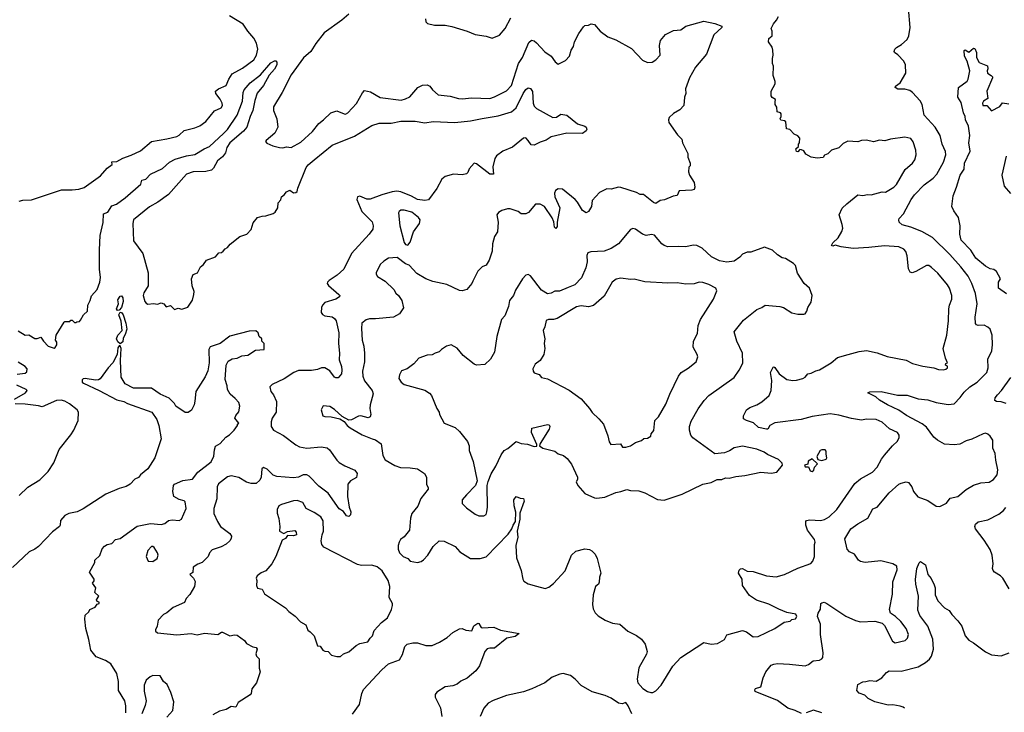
# Model space of a CAD drawing. Extents: x 1678431 to 1860718, y 384618 to 522882.
# Tile 345 of 473: x 1788279 to 1796461, y 387549 to 393309. Entities that reach past the tile are written whole.
import ezdxf

# ---------------------------------------------------------------- set-up
doc = ezdxf.new("R2010")
doc.units = 0

msp = doc.modelspace()

# ---------------------------------------------------------------- linework, layer by layer
at = {"layer": '0CON10XD'}
for points in [[(1794775, 387540), (1794723.9, 387563.9), (1794662.3, 387582.3), (1794575.9, 387645.9), (1794391.2, 387721.2), (1794388, 387735), (1794392.9, 387747.1), (1794438.3, 387761.7), (1794456, 387835), (1794478.8, 387885), (1794525, 387940), (1794545, 387950), (1794575, 387954.3), (1794675, 387948.9), (1794805.5, 387934.5), (1794835, 387947.5), (1794873.8, 387976.2), (1794926.1, 387983.9), (1794946.1, 387993.9), (1794952.9, 388005), (1794956.9, 388045), (1794933.4, 388195), (1794932.4, 388282.4), (1794910, 388345), (1794915, 388372.5), (1794934.1, 388405.9), (1794936.7, 388453.3), (1794945, 388460), (1794965, 388463.8), (1794985, 388453.8), (1795145, 388348.8), (1795225, 388311.2), (1795265, 388301.2), (1795385, 388306.2), (1795445, 388291.2), (1795465, 388270), (1795531.1, 388141.1), (1795555, 388127.1), (1795636.2, 388145), (1795655.7, 388165), (1795665.6, 388195), (1795645.6, 388245), (1795602.5, 388305), (1795556.2, 388345), (1795514.4, 388374.4), (1795508, 388405), (1795532.3, 388532.3), (1795534.4, 388634.4), (1795570.5, 388735), (1795567.1, 388765), (1795535, 388783.3), (1795435, 388809.3), (1795305, 388794.7), (1795265, 388802.9), (1795248.9, 388815), (1795215, 388862.9), (1795175.8, 388885), (1795154.4, 388905), (1795137, 388993), (1795185.8, 389075), (1795243.4, 389116.6), (1795326.5, 389163.5), (1795369.3, 389240.7), (1795405, 389255.7), (1795505, 389373.5), (1795584.3, 389445), (1795605, 389455.6), (1795645, 389467.1), (1795665, 389460.8), (1795692, 389425), (1795706, 389385), (1795741.2, 389341.2), (1795825, 389309.4), (1795895, 389264.3), (1795925, 389260), (1795981.7, 389288.3), (1796011.3, 389328.7), (1796075, 389344.3), (1796145, 389400.8), (1796205, 389438), (1796265, 389457.1), (1796335, 389462.5), (1796372, 389485), (1796401.5, 389525), (1796406.5, 389565), (1796389.4, 389645), (1796385, 389702.5), (1796367.1, 389745), (1796365, 389812.5), (1796344, 389845), (1796325, 389862), (1796305, 389869.4), (1796284.5, 389865.5), (1796190.7, 389819.3), (1796145, 389805.6), (1796090.3, 389779.7), (1796045, 389773.1), (1795965, 389778.6), (1795905, 389812.9), (1795876.4, 389836.4), (1795815, 389919.2), (1795778.8, 389948.8), (1795647, 390017), (1795585, 390062.5), (1795490.8, 390105), (1795424, 390145), (1795392.7, 390172.7), (1795326.7, 390205), (1795344.5, 390215.5), (1795436.6, 390216.6), (1795573.9, 390186.1), (1795654.4, 390185.6), (1795745, 390155.6), (1795825, 390147.5), (1795895, 390124.5), (1795995, 390107.8), (1796045, 390115.8), (1796093.9, 390166.1), (1796127.8, 390212.2), (1796175.4, 390254.6), (1796235.7, 390295), (1796314.7, 390375.3), (1796327.5, 390415), (1796323.1, 390485), (1796356.5, 390555), (1796363.5, 390605), (1796359.5, 390685), (1796342.5, 390735), (1796325, 390752.5), (1796295, 390767.5), (1796245, 390766), (1796231.2, 390771.2), (1796222.7, 390782.7), (1796220, 390835), (1796236.4, 390945), (1796220.8, 391030.8), (1796192.5, 391115), (1796159.5, 391175), (1796099.5, 391255), (1796007.6, 391357.6), (1795865, 391496.7), (1795775, 391547.1), (1795685, 391582.5), (1795612.2, 391602.2), (1795588, 391625), (1795583.8, 391645), (1795588, 391655), (1795624.4, 391695), (1795688.1, 391815), (1795715, 391852.5), (1795794.2, 391935), (1795868.6, 391991.4), (1795899.4, 392025), (1795956.5, 392125), (1795975.6, 392185), (1795972.9, 392212.9), (1795945.6, 392275), (1795929.4, 392345), (1795886.2, 392416.2), (1795795.7, 392515), (1795777.5, 392605), (1795760.8, 392635), (1795698.1, 392705), (1795675, 392721.1), (1795635, 392731.8), (1795575, 392732.5), (1795554.2, 392745), (1795556.2, 392755), (1795595.5, 392784.5), (1795643.1, 392865), (1795639.1, 392935), (1795625, 392964.2), (1795577.6, 393017.6), (1795548, 393035), (1795545.8, 393045), (1795552, 393065), (1795565, 393078.8), (1795608, 393102), (1795652.9, 393145), (1795667.5, 393175), (1795677.7, 393245), (1795665.4, 393405.4)], [(1788275, 391801.2), (1788305, 391808.8), (1788377.9, 391812.1), (1788625, 391894.2), (1788715.8, 391894.2), (1788769.2, 391900.8), (1788815, 391914.2), (1788950.7, 392009.3), (1789005, 392073.8), (1789047.5, 392105), (1789045, 392125.8), (1789085, 392130.8), (1789135, 392157.5), (1789205, 392182.9), (1789282.7, 392217.3), (1789375, 392296.7), (1789503, 392317), (1789585, 392338.9), (1789605, 392347.5), (1789645, 392386.9), (1789735, 392409.5), (1789775, 392427.1), (1789825, 392463.6), (1789898.5, 392551.5), (1789951.9, 392575), (1789963.5, 392595), (1789962.5, 392615), (1789945, 392649.2), (1789910, 392695), (1789905.8, 392715), (1789932, 392735), (1789995, 392761.9), (1790017.3, 392815), (1790045, 392857.8), (1790129.4, 392905), (1790225.5, 392975), (1790247.2, 393012.8), (1790258.7, 393065), (1790246.9, 393115), (1790225.2, 393155.2), (1790174.4, 393214.4), (1790135, 393273.1), (1790021.1, 393341.1)], [(1791015, 393356), (1790955, 393305.6)], [(1791650, 393315), (1791655, 393290), (1791668.3, 393278.3), (1791725, 393263.3), (1791813.9, 393263.9), (1791871.2, 393251.2), (1791997.5, 393215), (1792065, 393186), (1792155, 393171.2), (1792205, 393156), (1792265, 393180), (1792314, 393235), (1792361.1, 393325)], [(1795542.5, 391917.5), (1795565, 391939.2), (1795637.7, 392062.3), (1795698.1, 392115), (1795718.9, 392145), (1795727.9, 392185), (1795724.6, 392224.6), (1795705, 392293.8), (1795685, 392320.8), (1795635, 392331.9), (1795514.1, 392315.9), (1795467.7, 392302.3), (1795425, 392306.2), (1795375, 392294), (1795315, 392306.2), (1795275, 392303.8), (1795245, 392294), (1795161.7, 392298.3), (1795121.7, 392278.3), (1795087, 392243), (1795025, 392223.3), (1794995, 392193.3), (1794967, 392183), (1794955, 392162.5), (1794905, 392156.7), (1794855, 392166.7), (1794811.7, 392191.7), (1794795, 392217.5), (1794775, 392227.5), (1794761.7, 392228.3), (1794745, 392210), (1794733, 392213), (1794730, 392235), (1794750, 392255), (1794750, 392275), (1794760, 392285), (1794762.5, 392325), (1794745, 392342.5), (1794715, 392357.5), (1794680, 392395), (1794651.7, 392401.7), (1794645, 392460), (1794635, 392467.5), (1794603.3, 392473.3), (1794597.5, 392485), (1794607.5, 392505), (1794607.5, 392525), (1794600, 392535), (1794573.9, 392543.9), (1794571.7, 392581.7), (1794557.5, 392605), (1794557.5, 392625), (1794560, 392645), (1794530.7, 392660.7), (1794522.5, 392675), (1794523.3, 392715), (1794557.5, 392775), (1794556.7, 392795), (1794541.2, 392845), (1794543, 392923), (1794533.8, 392945), (1794533.8, 392985), (1794541.2, 393015), (1794538.8, 393055), (1794530.7, 393080.7), (1794502.9, 393125), (1794505, 393152.5), (1794532.5, 393175), (1794532.5, 393215), (1794523.8, 393235), (1794542.5, 393275), (1794567.5, 393305), (1794583.6, 393336.4)], [(1790955, 393305.6), (1790809.6, 393200.4), (1790739.9, 393110.1), (1790698.6, 393045), (1790638, 392992), (1790535, 392849.2), (1790459.5, 392705), (1790386.9, 392585), (1790387.1, 392555), (1790416.9, 392485), (1790423.8, 392415), (1790400, 392365), (1790327.5, 392305), (1790322.5, 392295), (1790331.7, 392281.7), (1790381.2, 392261.2), (1790437, 392247), (1790465, 392244.3), (1790495, 392250.6), (1790535, 392245.7), (1790615, 392291.4), (1790711.5, 392378.5), (1790764.6, 392445.4), (1790804, 392475), (1790865, 392535.6), (1790915, 392551.9), (1790975, 392525.7), (1790985.6, 392524.4), (1791005, 392534), (1791078, 392612), (1791127.9, 392702.1), (1791145, 392720), (1791195, 392708.6), (1791275, 392661.9), (1791449.1, 392640.9), (1791485, 392650), (1791521.3, 392668.7), (1791586.7, 392745), (1791625.8, 392764.2), (1791665, 392766), (1791685.9, 392755.9), (1791708.8, 392725), (1791756.7, 392685), (1791855, 392674.4), (1791925, 392653.1), (1791955, 392650), (1792035, 392658.5), (1792185, 392654.5), (1792225, 392666.9), (1792325, 392718.5), (1792365, 392763.1), (1792424.5, 392945), (1792456.2, 392995), (1792509.7, 393120.3), (1792531.2, 393138.8), (1792554.3, 393134.3), (1792575, 393118), (1792642.4, 393042.4), (1792695.8, 393005), (1792727.9, 392957.9), (1792755, 392938.8), (1792815, 392970), (1792847.8, 393005), (1792862, 393055), (1792880, 393085), (1792889.2, 393125), (1792925.6, 393194.4), (1792965, 393250), (1792975, 393260), (1793005, 393263.3), (1793026.7, 393273.3), (1793055, 393270), (1793102.6, 393212.6), (1793167.6, 393167.6), (1793232.4, 393142.4), (1793361.7, 393068.3), (1793455, 392973.8), (1793495, 392954.2), (1793534.1, 392955.9), (1793565, 392974), (1793600, 393015), (1793596.7, 393095), (1793603.8, 393135), (1793645, 393186.2), (1793711.7, 393218.3), (1793774.4, 393225.6), (1793815, 393255.8), (1793965, 393297.7), (1794055, 393278.5), (1794113.3, 393255), (1794112.5, 393245), (1794046.4, 393183.6), (1793985, 393022.5), (1793896.2, 392915), (1793844.2, 392825), (1793811.4, 392735), (1793815.8, 392695), (1793804.2, 392665), (1793798.8, 392595), (1793765, 392558.8), (1793712, 392528), (1793676.7, 392495), (1793670, 392475), (1793673.3, 392455), (1793745, 392352.5), (1793782.5, 392315), (1793787.5, 392285), (1793832.5, 392195), (1793832.5, 392165), (1793850, 392115), (1793850, 392095), (1793838.3, 392081.7), (1793837.5, 392045), (1793843.8, 392015), (1793882.5, 391955), (1793890, 391915), (1793883, 391897), (1793865, 391890), (1793760, 391885), (1793742.5, 391847.5), (1793709.5, 391840.5), (1793638.3, 391811.7), (1793600, 391805), (1793565, 391781.2), (1793545, 391788), (1793463.3, 391855), (1793435, 391855.8), (1793405, 391872.9), (1793275, 391912.5), (1793255, 391915.8), (1793195, 391900.8), (1793157.3, 391902.7), (1793097.6, 391872.4), (1793036, 391805), (1793030, 391755), (1793005, 391713.8), (1792985, 391702.5), (1792955, 391722.5), (1792915, 391791.2), (1792894.3, 391815), (1792789.1, 391899.1), (1792755, 391902), (1792732.7, 391887.3), (1792724.1, 391865.9), (1792727.3, 391837.3), (1792766.2, 391745), (1792745.7, 391625), (1792745, 391590), (1792735, 391573.8), (1792723.1, 391585), (1792716.8, 391626.8), (1792702.5, 391662.5), (1792638.9, 391755), (1792605, 391775.5), (1792565.6, 391774.4), (1792506.2, 391705), (1792485, 391694.3), (1792445, 391694.2), (1792422.5, 391715), (1792353.9, 391736.1), (1792333.9, 391736.1), (1792285, 391721.2), (1792257.5, 391705), (1792243.3, 391685), (1792256.2, 391625), (1792250, 391545), (1792224, 391505), (1792209.2, 391445), (1792205.6, 391384.4), (1792179.7, 391310.3), (1792155, 391268.8), (1792123.3, 391255), (1792085, 391217.5), (1792043.8, 391135), (1792035.8, 391114.2), (1791995.8, 391064.2), (1791955, 391053.8), (1791935, 391056), (1791827.2, 391107.2), (1791712, 391132), (1791653.8, 391155), (1791579.7, 391199.7), (1791515, 391266.7), (1791485, 391280), (1791415, 391331.2), (1791345, 391326.9), (1791305, 391300.8), (1791275, 391272), (1791241.4, 391205), (1791241.7, 391191.7), (1791253.2, 391173.2), (1791315, 391133.8), (1791386.7, 391065), (1791403.3, 391035), (1791425.8, 391015.8), (1791453.3, 390975), (1791467.3, 390912.7), (1791435, 390863.3), (1791385, 390835.7), (1791235, 390820), (1791185, 390820.6), (1791157.6, 390812.4), (1791122.5, 390785), (1791118.3, 390741.7), (1791123.5, 390645), (1791138.2, 390595), (1791144.4, 390535), (1791145.4, 390464.6), (1791128.1, 390385), (1791130.5, 390345), (1791145, 390306), (1791208.6, 390225), (1791217.6, 390197.6), (1791192.7, 390105), (1791189.5, 390075), (1791195.6, 390024.4), (1791191.2, 390005), (1791175, 389998), (1791115, 390014.4), (1791095, 390013.1), (1791035, 389982), (1791015, 389978.8), (1790959.5, 390009.5), (1790895, 390068), (1790855, 390092), (1790801.2, 390098.8), (1790783.8, 390065), (1790797.5, 390015), (1790815, 390008), (1790867.7, 390007.7), (1790938.6, 389988.6), (1790976.4, 389966.4), (1791000, 389935), (1791025, 389914.2), (1791125, 389857.1), (1791207.7, 389822.3), (1791235, 389814.2), (1791282.3, 389782.3), (1791296.7, 389685), (1791315, 389650), (1791395, 389601.4), (1791444.4, 389584.4), (1791525, 389583.1), (1791585, 389572.9), (1791643.9, 389533.9), (1791660, 389505), (1791660, 389445), (1791673.8, 389415), (1791672, 389405), (1791613.6, 389326.4), (1791586.6, 389263.4), (1791538.3, 389201.7), (1791526.4, 389163.6), (1791518, 389065), (1791475, 389008.8), (1791444.3, 388985.7), (1791431.2, 388965), (1791423.3, 388935), (1791423.8, 388905), (1791435.9, 388875.9), (1791465.9, 388845.9), (1791505, 388828.8), (1791525, 388806.7), (1791585, 388795.8), (1791615, 388802.5), (1791635, 388816), (1791671.4, 388855), (1791715, 388928), (1791765, 388973.8), (1791805, 388972), (1791897, 388927), (1791936.7, 388885), (1792025, 388829.2), (1792105, 388827.5), (1792155, 388842), (1792338.3, 389031.7), (1792370, 389075), (1792380, 389105), (1792400, 389135), (1792403.1, 389213.1), (1792387.5, 389265), (1792383.9, 389316.1), (1792405, 389342.5), (1792438.8, 389328.8), (1792465, 389326.2), (1792470.8, 389305), (1792436, 389205), (1792435.4, 389154.6), (1792413.1, 389055), (1792418.6, 389005), (1792401.4, 388935), (1792407.5, 388835), (1792447.3, 388727.3), (1792461.2, 388655), (1792469.5, 388639.5), (1792505, 388616.2), (1792575, 388597.5), (1792645, 388580), (1792675, 388590), (1792715, 388620.8), (1792812.5, 388725), (1792864, 388855), (1792901.7, 388888.3), (1792975, 388908), (1793014.1, 388904.1), (1793032.7, 388892.7), (1793060, 388865), (1793077.7, 388827.7), (1793108.8, 388705), (1793096.2, 388673.8), (1793095, 388630), (1793087.5, 388615), (1793063.3, 388595), (1793043.8, 388525), (1793038.8, 388445), (1793045, 388410), (1793060, 388375), (1793085, 388350), (1793145, 388316.2), (1793205, 388291.2), (1793265, 388283.3), (1793332.5, 388225), (1793405, 388186.7), (1793445, 388157.5), (1793476.4, 388116.4), (1793492.5, 388055), (1793486.7, 388033.3), (1793425, 387920), (1793410, 387825), (1793416.7, 387795), (1793458.3, 387748.3), (1793495, 387723.3), (1793525, 387713.3), (1793540, 387715), (1793565, 387727.5), (1793610, 387775), (1793705.9, 387934.1), (1793774.1, 388005.9), (1793965, 388130), (1794026.3, 388116.3), (1794078.3, 388121.7), (1794136.2, 388155), (1794155.8, 388194.2), (1794285, 388230.6), (1794319.7, 388219.7), (1794375, 388178), (1794415, 388180.8), (1794554.2, 388245.8), (1794632.3, 388297.7), (1794681.7, 388308.3), (1794695, 388320), (1794725, 388327.5), (1794737, 388347), (1794730, 388365), (1794655, 388378.6), (1794588.2, 388408.2), (1794505, 388448.8), (1794402.6, 388482.6), (1794345, 388521.2), (1794285.7, 388605), (1794282.9, 388655), (1794253.3, 388705), (1794258.6, 388731.4), (1794268, 388742), (1794285, 388743.8), (1794325, 388723.3), (1794375, 388720), (1794485, 388683.5), (1794565, 388676.9), (1794635, 388693.9), (1794745, 388747.1), (1794852.1, 388787.9), (1794868.8, 388805), (1794882.5, 388845), (1794883.3, 388945), (1794890, 388965), (1794883.8, 388985), (1794826.7, 389065), (1794810.6, 389105), (1794813, 389137), (1794817, 389143), (1794845, 389149.2), (1794935, 389143.3), (1794966.9, 389153.1), (1795005, 389174.4), (1795070, 389235), (1795219.3, 389450.7), (1795265, 389490), (1795365, 389546.7), (1795405, 389586.7), (1795441.2, 389655), (1795465, 389686.7), (1795531.2, 389765), (1795573.3, 389805), (1795588, 389835), (1795588, 389855), (1795573.3, 389875), (1795507.6, 389907.6), (1795445, 389960.6), (1795395, 389983.1), (1795315, 389985.6), (1795275, 389979.4), (1795191.3, 389991.3), (1795085, 390021.1), (1795015, 390031.1), (1794865, 390007.9), (1794773.3, 389983.3), (1794553.2, 389956.8), (1794512.5, 389935), (1794496.7, 389905), (1794485, 389902.5), (1794418.3, 389918.3), (1794377, 389957), (1794320, 389975), (1794295, 389990), (1794293.3, 390015), (1794320, 390065), (1794346.7, 390085), (1794404.2, 390105.8), (1794445, 390131.2), (1794506.2, 390185), (1794523.8, 390225), (1794530.5, 390309.5), (1794517.5, 390375), (1794541.2, 390418.8), (1794545, 390423.3), (1794555, 390416.7), (1794591.2, 390365), (1794655, 390316.2), (1794705, 390307.5), (1794735, 390311.2), (1794786.7, 390325), (1794805, 390336.2), (1794827.5, 390365), (1794855, 390369.2), (1794895, 390389.2), (1794925, 390396), (1795021.2, 390455), (1795075, 390499.2), (1795164.5, 390525.5), (1795255, 390550), (1795315, 390557.1), (1795405, 390537.5), (1795487.3, 390507.3), (1795645, 390478), (1795698.8, 390448.8), (1795785, 390427.5), (1795875, 390414), (1795915, 390398.8), (1795953, 390397), (1795975, 390402.5), (1795990, 390415), (1795988.3, 390428.3), (1795972.5, 390435), (1795975, 390450), (1795990, 390455), (1795973.8, 390495), (1795954.3, 390575), (1795983.4, 390686.6), (1795997.9, 390805), (1795999.1, 390905), (1796004.6, 390935.4), (1796025.5, 390984.5), (1796025.6, 391015), (1796006.9, 391075), (1795988.6, 391105), (1795909.8, 391199.8), (1795855, 391247.5), (1795835, 391264), (1795815, 391265.8), (1795725, 391215.8), (1795695, 391203.8), (1795678.8, 391208.8), (1795665.8, 391235.8), (1795654.4, 391345), (1795641.7, 391381.7), (1795625, 391401.4), (1795585, 391420), (1795465, 391428.9), (1795336.6, 391413.4), (1795205, 391406.9), (1795105, 391419.4), (1795055, 391433.8), (1795035, 391426.7), (1795025, 391432.5), (1795035, 391452.5), (1795080.8, 391495), (1795112.1, 391547.9), (1795118.6, 391575), (1795114.3, 391605), (1795090, 391685), (1795115, 391742.5), (1795152.3, 391777.7), (1795245, 391851.2), (1795285, 391845.8), (1795325, 391854.2), (1795355, 391852.9), (1795445, 391878.6), (1795475, 391874.2), (1795542.5, 391917.5)], [(1796478.3, 391028.3), (1796413.3, 391075), (1796413.6, 391126.4), (1796430, 391155), (1796396.7, 391215), (1796375, 391231.2), (1796345, 391236.2), (1796305, 391258.6), (1796225, 391325.6), (1796182.3, 391392.3), (1796102.5, 391475), (1796090.6, 391525), (1796095.5, 391595), (1796081.4, 391665), (1796040.6, 391720.6), (1796026, 391755), (1796035.6, 391845), (1796064.4, 391915), (1796094.4, 392015), (1796127.1, 392065), (1796130, 392115), (1796176.5, 392215), (1796166.2, 392285), (1796175.4, 392345), (1796163.3, 392425), (1796137.5, 392475), (1796135.6, 392505), (1796122.2, 392535), (1796101.5, 392621.5), (1796073.9, 392666.1), (1796080, 392745), (1796151.7, 392798.3), (1796160.8, 392815), (1796173.3, 392883.3), (1796152.5, 392965), (1796130, 393005), (1796128.3, 393051.7), (1796135, 393057.5), (1796165, 393040), (1796205, 393073.3), (1796215, 393070), (1796229.2, 393035), (1796228.8, 392995), (1796252.2, 392952.2), (1796322.5, 392925), (1796325, 392900), (1796317.5, 392885), (1796322.5, 392865), (1796352.5, 392845), (1796362.5, 392835), (1796363.3, 392825), (1796316.2, 392715), (1796323.3, 392655), (1796289.5, 392630.5), (1796281.2, 392615), (1796282.5, 392595), (1796316.2, 392596.2), (1796355, 392552), (1796425, 392587.5), (1796445, 392617.5), (1796499.2, 392609.2)], [(1788265, 390720.8), (1788325, 390685.8), (1788355, 390687.5), (1788405, 390658.1), (1788425, 390657.1), (1788455, 390668), (1788476.1, 390636.1), (1788516.7, 390595), (1788565, 390576.7), (1788575, 390582.5), (1788586.2, 390605), (1788586.4, 390626.4), (1788577.5, 390645), (1788583.3, 390685), (1788647.5, 390795), (1788655, 390800), (1788695, 390800), (1788705, 390810), (1788715, 390810), (1788735, 390790), (1788745, 390790), (1788753, 390797), (1788775, 390800), (1788785, 390810), (1788810, 390855), (1788842.5, 390885), (1788846.2, 390935), (1788865.8, 390975), (1788876, 391014), (1788923.6, 391066.4), (1788945, 391127.5), (1788950, 391165), (1788942.5, 391235), (1788941.5, 391395), (1788948.8, 391515), (1788973.8, 391623.8), (1788974.4, 391695), (1789010.2, 391709.8), (1789045, 391761.8), (1789084.2, 391775.8), (1789155, 391826.4), (1789285, 391942.2), (1789295, 391975.7), (1789327.1, 391982.9), (1789365, 392024.4), (1789465, 392072.5), (1789525, 392123.8), (1789571.5, 392148.5), (1789665, 392177.9), (1789735, 392189.1), (1789810.8, 392235), (1789856.3, 392253.7), (1789972.5, 392362.5), (1790005.3, 392394.7), (1790085.7, 392514.3), (1790129.3, 392630.7), (1790136.4, 392705), (1790144.5, 392725), (1790193.3, 392785), (1790280.7, 392849.3), (1790365, 392950), (1790395, 392967.5), (1790407, 392967), (1790416.7, 392956.7), (1790415, 392932.5), (1790395, 392896.7), (1790351.8, 392848.2), (1790305, 392762.9), (1790253.3, 392696.7), (1790233, 392637), (1790216.6, 392553.4), (1790193.6, 392505), (1790165.4, 392415), (1790137.9, 392382.1), (1790025.7, 392284.3), (1790001.2, 392245), (1789987.9, 392202.1), (1789965, 392169.2), (1789923.5, 392135), (1789889.4, 392075), (1789871.9, 392058.1), (1789825, 392045.3), (1789720, 392045), (1789663.8, 392025), (1789515.7, 391854.3), (1789427.5, 391792.5), (1789356.4, 391753.6), (1789225.4, 391645), (1789218.2, 391615), (1789225, 391468.8), (1789302.5, 391365), (1789345.5, 391205), (1789345.8, 391095), (1789311.7, 391038.3), (1789304, 391015), (1789317.5, 390965), (1789330.7, 390950.7), (1789345, 390942.5), (1789391.2, 390948.8), (1789425, 390942.5), (1789455, 390953.3), (1789477.5, 390945), (1789495, 390922.5), (1789531.7, 390931.7), (1789565, 390900), (1789595, 390910), (1789625, 390901.2), (1789675, 390917.5), (1789715, 390977.5), (1789726.2, 391025), (1789728.3, 391048.3), (1789712.5, 391095), (1789707.5, 391155), (1789720.7, 391189.3), (1789756.4, 391203.6), (1789782.5, 391255), (1789807.7, 391272.3), (1789831.9, 391308.1), (1789905, 391337.5), (1789935, 391370), (1789955, 391373.3), (1789970, 391385), (1789985.9, 391404.1), (1790006.7, 391415), (1790027.3, 391442.7), (1790107.5, 391505), (1790166.7, 391525), (1790203.3, 391565), (1790219.3, 391620.7), (1790255, 391663.3), (1790293.9, 391676.1), (1790325, 391676.7), (1790385, 391696.7), (1790401.7, 391708.3), (1790423.3, 391745), (1790427.5, 391785), (1790447.7, 391812.3), (1790453.3, 391835), (1790477.7, 391852.3), (1790495, 391877.5), (1790525, 391890), (1790555, 391868.8), (1790575, 391870.8), (1790585, 391880), (1790591.1, 391908.9), (1790660.9, 392079.1), (1790677.3, 392102.7), (1790725.7, 392145), (1790875, 392265.6), (1791060.4, 392339.6), (1791205, 392429.5), (1791265, 392447.5), (1791365, 392447.9), (1791445, 392466.2), (1791565, 392465.4), (1791645, 392450), (1791715, 392463.1), (1791894.6, 392455.4), (1792025, 392467.7), (1792121.5, 392488.5)], [(1792121.5, 392488.5), (1792255, 392508.9), (1792366.9, 392543.1), (1792405.4, 392575), (1792462.3, 392695), (1792485, 392729.2), (1792505, 392742), (1792525, 392738), (1792541.3, 392711.3), (1792545.4, 392615.4), (1792555, 392590), (1792575, 392570), (1792710, 392495), (1792740.3, 392499.7), (1792775, 392522.5), (1792826.4, 392516.4), (1792915, 392443.8), (1792975, 392423.8), (1792986.7, 392415), (1792993, 392397), (1792986.4, 392383.6), (1792956.1, 392363.9), (1792825, 392366.5), (1792696.7, 392335), (1792655, 392306.9), (1792605, 392290.5), (1792555, 392264.5), (1792528.2, 392268.2), (1792504.3, 392305), (1792486, 392326), (1792465, 392322.9), (1792375, 392248.9), (1792293.4, 392216.6), (1792242.4, 392177.6), (1792227.8, 392155), (1792210, 392085), (1792215, 392023.3), (1792184.6, 392024.6), (1792075, 392110), (1792055, 392116), (1792015, 392068.8), (1792002.3, 392037.7), (1791991.4, 392028.6), (1791955, 392017.8), (1791884.3, 392025.7), (1791815.9, 392004.1), (1791787.7, 391982.3), (1791745.5, 391904.5), (1791675, 391810), (1791645, 391804.3), (1791585, 391813.8), (1791535, 391840.9), (1791445, 391876.2), (1791412.3, 391882.3), (1791375, 391878.3), (1791287, 391853), (1791192.3, 391817.7), (1791165, 391817.5), (1791105, 391841.9), (1791086.2, 391835), (1791080.6, 391815), (1791122.9, 391715), (1791208.9, 391628.9), (1791217.5, 391595), (1791212.7, 391567.3), (1791183.8, 391525), (1791037.5, 391365), (1790972.9, 391235), (1790917.1, 391185), (1790849.3, 391140.7), (1790835.8, 391125), (1790834.2, 391115), (1790845, 391098.8), (1790930, 391025), (1790938.8, 391015), (1790936, 391005), (1790905, 390985.6), (1790815, 390956.4), (1790794.4, 390935), (1790785.6, 390915), (1790784.2, 390875), (1790795, 390858), (1790815, 390846.9), (1790875, 390837.5), (1790893.8, 390825), (1790907.5, 390805), (1790931.1, 390705), (1790929.4, 390615), (1790936.5, 390536.5), (1790935, 390480), (1790953.3, 390425), (1790955.5, 390394.5), (1790952.5, 390365), (1790925, 390330), (1790905, 390330), (1790895, 390337.5), (1790855, 390388.1), (1790815, 390414.5), (1790786.9, 390413.1), (1790755, 390400.5), (1790705, 390392.3), (1790595, 390391.5), (1790556, 390375), (1790477.8, 390322.2), (1790376, 390275), (1790358.6, 390255), (1790365.7, 390215.7), (1790389.4, 390189.4), (1790411.9, 390135), (1790410, 390045), (1790378.1, 389995), (1790368.9, 389965), (1790369.4, 389925), (1790388.6, 389895), (1790470.5, 389850.5), (1790572.9, 389772.9), (1790605, 389756.4), (1790665, 389746.4), (1790785.5, 389755.5), (1790835, 389748), (1790852.2, 389732.2), (1790915.7, 389645), (1790935, 389627.1), (1790979.7, 389599.7), (1791065, 389562), (1791083.8, 389535), (1791079.1, 389500.9), (1791028.8, 389475), (1791005.8, 389445), (1791003.2, 389343.2), (1791017.1, 389255), (1791030, 389215), (1791027.3, 389192.7), (1791015, 389178.8), (1790995, 389183.8), (1790969.4, 389219.4), (1790935, 389240), (1790842.1, 389372.1), (1790765, 389430), (1790685, 389512.2), (1790665, 389523.5), (1790635, 389523.8), (1790595, 389504.7), (1790555, 389499.7), (1790415, 389511.5), (1790385, 389522.2), (1790335, 389570.8), (1790305, 389583.8), (1790292, 389575), (1790285.7, 389505), (1790275, 389478.8), (1790245, 389453.1), (1790202.6, 389452.6), (1790165, 389461.8), (1790101.1, 389501.1), (1790035, 389515.5), (1790005, 389506.7), (1789930.2, 389449.8), (1789920.5, 389425), (1789917.3, 389325), (1789892.7, 389245), (1789891.2, 389201.2), (1789921.9, 389135), (1789947.8, 389095), (1790026.2, 389035), (1790038.8, 389015), (1790037.5, 388995), (1790025.4, 388974.6), (1789995, 388946.2), (1789953.3, 388925), (1789879.4, 388900.6), (1789857.5, 388875), (1789845, 388843.8), (1789796.2, 388795), (1789759.3, 388780.7), (1789720, 388755), (1789717, 388713), (1789693.3, 388695), (1789723.8, 388663.8), (1789737, 388637), (1789731.2, 388595), (1789691.4, 388528.6), (1789662, 388495), (1789647.5, 388462.5), (1789555, 388419.4), (1789502.5, 388375), (1789475, 388361.2), (1789428.8, 388315), (1789420, 388265), (1789406.7, 388235), (1789407.5, 388225), (1789425, 388210), (1789585, 388194), (1789705, 388205.8), (1789755, 388193.8), (1789815, 388206.2), (1789925, 388196.7), (1789955, 388216.7), (1789965, 388216.2), (1790025, 388186.2), (1790065, 388193.8), (1790085, 388191.2), (1790146.4, 388146.4), (1790165, 388122.5), (1790215, 388093.3), (1790245, 388086.7), (1790252.5, 388075), (1790240, 388035), (1790247, 388017), (1790270, 387995), (1790270, 387915), (1790276.7, 387885), (1790246.7, 387795), (1790208.8, 387745), (1790202, 387705), (1790195, 387693.8), (1790095, 387630), (1790075, 387592.5), (1790035, 387597.5), (1789995, 387573.3), (1789940.5, 387559.5), (1789885, 387527.5)], [(1796477.1, 392175), (1796441.4, 392015), (1796460, 391925), (1796513.8, 391863.8)], [(1791505, 391434), (1791525, 391460), (1791550.5, 391545), (1791600.8, 391615), (1791606.2, 391645), (1791592.5, 391665), (1791538.7, 391708.7), (1791475, 391725.4), (1791445, 391724), (1791431.2, 391715), (1791427.3, 391702.7), (1791437.5, 391595), (1791474.3, 391455), (1791485, 391440), (1791505, 391434)], [(1792135, 389182.5), (1792155.6, 389194.4), (1792162, 389215), (1792166.7, 389255), (1792164.4, 389435), (1792171.1, 389468.9), (1792196.9, 389533.1), (1792234.5, 389595), (1792278.9, 389691.1), (1792304, 389725), (1792335, 389742.5), (1792405, 389801.4), (1792445.8, 389785.8), (1792497.8, 389777.8), (1792555, 389759.4), (1792577, 389763), (1792576.5, 389775), (1792531.1, 389875), (1792535, 389913.3), (1792665, 389942), (1792679.2, 389939.2), (1792684.2, 389925), (1792677.5, 389905), (1792604, 389785), (1792598.9, 389765), (1792625, 389745.6), (1792725, 389719.7), (1792755, 389697.7), (1792798.8, 389685), (1792829.7, 389659.7), (1792865, 389612.5), (1792915.5, 389505.5), (1792915.7, 389485), (1792903.8, 389465), (1792915.9, 389435.9), (1792975, 389368.8), (1793055, 389332), (1793075, 389330), (1793142.3, 389337.7), (1793231.7, 389378.3), (1793275.5, 389384.5), (1793325, 389400.8), (1793355, 389392.5), (1793425, 389390), (1793472.5, 389375), (1793579.5, 389319.5), (1793635, 389314), (1793785, 389363.8), (1793955, 389446), (1794025, 389461.2), (1794075, 389483.8), (1794115, 389486.2), (1794145, 389500), (1794175, 389497.5), (1794229.3, 389510.7), (1794305, 389518), (1794437.5, 389547.5), (1794525, 389538.8), (1794570, 389545), (1794617.5, 389605), (1794615, 389620), (1794585, 389652.5), (1794492.1, 389692.1), (1794465, 389712.5), (1794405, 389738.1), (1794285, 389762.9), (1794215, 389748), (1794177.7, 389722.3), (1794135, 389706.2), (1794055, 389700), (1793872.3, 389832.3), (1793856.5, 389855), (1793846.2, 389895), (1793843.8, 389926.2), (1793859.2, 389970.8), (1793917.2, 390072.8), (1793968.2, 390141.8), (1794006.6, 390183.4), (1794215, 390332.5), (1794257.1, 390395), (1794288.3, 390451.7), (1794286.4, 390535), (1794238.8, 390635), (1794216.9, 390713.1), (1794295, 390810), (1794405, 390899.2), (1794445.6, 390914.4), (1794475, 390935.8), (1794595, 390924), (1794625.7, 390915.7), (1794695, 390871.2), (1794745, 390858.8), (1794795, 390858.8), (1794805.9, 390864.1), (1794820, 390885), (1794828.8, 390915), (1794855, 390960), (1794863.3, 391015), (1794842.5, 391075), (1794796.7, 391115), (1794741.7, 391201.7), (1794726.7, 391265), (1794710.7, 391280.7), (1794643.6, 391323.6), (1794615, 391330), (1794575, 391353.3), (1794535, 391393.3), (1794468.3, 391418.3), (1794353.9, 391376.1), (1794323.9, 391376.1), (1794285, 391358), (1794264, 391335), (1794215, 391301.4), (1794155, 391293.1), (1794095, 391302.5), (1794026.6, 391336.6), (1793949.9, 391409.9), (1793905, 391432.2), (1793875, 391433.5), (1793815, 391418.9), (1793755, 391423.6), (1793665, 391419.5), (1793635, 391430), (1793615.8, 391445), (1793555, 391518), (1793528.3, 391521.7), (1793485, 391514.2), (1793455, 391525.8), (1793395, 391568), (1793375, 391573.8), (1793355, 391563.3), (1793256, 391445), (1793194.5, 391405.5), (1793135.5, 391384.5), (1793025, 391378.8), (1793000.5, 391369.5), (1792992.7, 391347.3), (1792994.2, 391295), (1792984.3, 391245), (1792948.3, 391161.7), (1792891.2, 391105), (1792837, 391083), (1792765, 391052.2), (1792725, 391051.4), (1792695, 391035.8), (1792665, 391030), (1792615, 391058.6), (1792525, 391178.8), (1792505, 391190), (1792485, 391183.3), (1792456.2, 391155), (1792399.4, 391060.6), (1792382.9, 391015), (1792350, 390975), (1792341.4, 390925), (1792310, 390845), (1792282.5, 390815), (1792244.2, 390675), (1792223.8, 390545), (1792190.8, 390485), (1792145, 390442), (1792075, 390435.8), (1792055, 390443.1), (1791965.5, 390515.5), (1791915, 390576.2), (1791865, 390603.8), (1791825, 390593.3), (1791785, 390567.5), (1791765, 390546.7), (1791732.5, 390535), (1791707.3, 390522.7), (1791665, 390518), (1791595, 390493.3), (1791554.1, 390445.9), (1791497.5, 390405), (1791451.7, 390388.3), (1791433.8, 390355), (1791428.8, 390325), (1791448.8, 390295), (1791475, 390275.8), (1791645, 390228), (1791685, 390202), (1791702, 390185), (1791744, 390075), (1791765.8, 390045.8), (1791766.7, 390025), (1791806.7, 389955), (1791897.3, 389917.3), (1791934.2, 389884.2), (1792001.2, 389801.2), (1792013.8, 389765), (1792014.3, 389725), (1792047.3, 389635), (1792081.4, 389475), (1792068, 389435), (1791991.1, 389358.9), (1791956.2, 389315), (1791956.4, 389286.4), (1791991.7, 389248.3), (1792065, 389195.8), (1792095, 389184), (1792135, 389182.5)], [(1793315, 389753.8), (1793355, 389764), (1793395, 389792.5), (1793445, 389810), (1793465, 389826.7), (1793495, 389828.8), (1793522.5, 389845), (1793527.5, 389865), (1793548, 389892), (1793556.2, 389975), (1793586.2, 390005), (1793648.3, 390111.7), (1793681.4, 390195), (1793753.8, 390345), (1793776.1, 390373.9), (1793835, 390411.2), (1793900, 390465), (1793913.3, 390505), (1793910, 390525), (1793876.7, 390585), (1793878, 390635), (1793911.7, 390698.3), (1793917.5, 390765), (1793936, 390815), (1794045.2, 390984.8), (1794073.1, 391055), (1794063.8, 391075), (1794005, 391107.5), (1793955, 391124), (1793926.4, 391126.4), (1793885, 391113.3), (1793815, 391108.8), (1793741.7, 391121.7), (1793665, 391119.2), (1793475, 391130), (1793385, 391150), (1793355, 391148), (1793275, 391160), (1793235, 391152), (1793203.2, 391126.8), (1793135, 391008.6), (1793046.9, 390933.1), (1793005, 390921.1), (1792945, 390929.5), (1792905, 390920.5), (1792746.2, 390823.8), (1792715, 390816.7), (1792673.4, 390816.6), (1792653.4, 390806.6), (1792642, 390755), (1792628, 390725), (1792642, 390655), (1792636, 390615), (1792643.8, 390575), (1792634, 390526), (1792603.9, 390476.1), (1792563.3, 390445), (1792542.5, 390405), (1792546.7, 390386.7), (1792555, 390372.5), (1792595, 390357.5), (1792615, 390333.3), (1792665, 390321.2), (1792845, 390228), (1792945, 390156), (1793015, 390076.2), (1793035, 390041.2), (1793090.7, 389990.7), (1793130, 389945), (1793167.3, 389847.3), (1793178.3, 389798.3), (1793192.5, 389775), (1793271.7, 389781.7), (1793287.5, 389755), (1793315, 389753.8)], [(1789091.7, 390891.7), (1789084.3, 390904.3), (1789100.8, 390945), (1789095, 390980), (1789115, 391010), (1789125, 391012.5), (1789137.3, 390997.3), (1789139.2, 390965), (1789125, 390916.7), (1789105, 390892.5), (1789091.7, 390891.7)], [(1789115, 390612.5), (1789095, 390631.4), (1789083.8, 390655), (1789095, 390684.2), (1789131.2, 390725), (1789121.8, 390801.8), (1789104, 390855), (1789115, 390877.5), (1789125, 390873.8), (1789138.5, 390855), (1789160.9, 390785), (1789169.4, 390735), (1789155, 390690), (1789138.7, 390661.3), (1789135, 390630.8), (1789115, 390612.5)], [(1789160.8, 387545), (1789162.3, 387602.3), (1789152.9, 387645), (1789100.8, 387730.8), (1789099.5, 387805), (1789085, 387871.2), (1789035, 387952.9), (1788990.7, 387980.7), (1788915, 388009.2), (1788870, 388065), (1788853.5, 388155), (1788827.8, 388245), (1788820.6, 388325), (1788822.3, 388357.7), (1788852.5, 388385), (1788862.5, 388405), (1788905, 388422.5), (1788921.7, 388448.3), (1788940, 388455), (1788940, 388465), (1788921.7, 388471.7), (1788917.5, 388485), (1788937.5, 388515), (1788902.5, 388545), (1788912.5, 388585), (1788883.6, 388623.6), (1788897, 388643), (1788896.7, 388655), (1788860, 388715), (1788902.5, 388795), (1788902.5, 388815), (1788945, 388852.5), (1788965, 388908.8), (1788985, 388930.8), (1789005, 388944), (1789045, 388953.3), (1789075, 388985.7), (1789115, 388994.3), (1789255, 389096.9), (1789365, 389118.2), (1789455, 389111.1), (1789485, 389120), (1789515.8, 389144.2), (1789545, 389149.2), (1789605, 389143.8), (1789623.9, 389156.1), (1789661.2, 389245), (1789655, 389300), (1789645, 389308.8), (1789605, 389317.5), (1789560, 389345), (1789550.6, 389385), (1789557.8, 389435), (1789565.7, 389445), (1789635, 389477.3), (1789715, 389488), (1789760.6, 389545), (1789868.8, 389631.2), (1789891.7, 389678.3), (1789896.8, 389733.2), (1789907, 389763), (1789945, 389784), (1789993.1, 389836.9), (1790023.6, 389856.4), (1790062.5, 389895), (1790090, 389935), (1790090, 389945), (1790100, 389955), (1790067.5, 389995), (1790075, 390017.5), (1790101.2, 390048.8), (1790106.9, 390095), (1790099.2, 390125), (1790069.8, 390159.8), (1790026.7, 390195), (1790006.2, 390235), (1790004.2, 390265), (1789987.3, 390317.3), (1789993.9, 390435), (1790010, 390470), (1790045, 390490), (1790085, 390495.6), (1790125, 390512.5), (1790175, 390518.8), (1790239.5, 390560.5), (1790310, 390565), (1790310, 390615), (1790290, 390635), (1790290, 390655), (1790270, 390675), (1790260, 390705), (1790241.7, 390721.7), (1790185, 390720), (1790026.1, 390676.1), (1789945, 390617.1), (1789860.7, 390589.3), (1789851.5, 390565), (1789853.8, 390455), (1789842.1, 390387.9), (1789820, 390340), (1789742.9, 390217.1), (1789733.8, 390136.2), (1789730, 390105), (1789707.1, 390062.9), (1789677.6, 390042.4), (1789653, 390043), (1789576, 390095), (1789565, 390117.5), (1789521.5, 390161.5), (1789445, 390196.2), (1789375, 390244.4), (1789225.8, 390245.8), (1789155, 390281.2), (1789123.3, 390335), (1789115.4, 390474.6), (1789121.8, 390575), (1789115, 390597.5), (1789105, 390596.2), (1789095, 390580), (1789088.1, 390525), (1789053.7, 390456.3), (1789015, 390414.4), (1788947.7, 390322.3), (1788935, 390314.5), (1788907.8, 390312.2), (1788823.9, 390326.1), (1788807, 390323), (1788798.9, 390315), (1788799.1, 390295), (1788809.4, 390285), (1788938.9, 390225), (1789085, 390147.3), (1789145, 390133.9), (1789175, 390116.9), (1789376.2, 390046.2), (1789418.8, 389985), (1789436.5, 389935), (1789455.4, 389824.6), (1789402.7, 389665), (1789343.3, 389575), (1789282.5, 389525), (1789265, 389501.2), (1789235, 389486.7), (1789195.7, 389445), (1789165, 389427.1), (1789105, 389409.4), (1788995, 389362.5), (1788805, 389240), (1788756.4, 389215), (1788688.5, 389201.5), (1788655, 389185.6), (1788618.1, 389145), (1788616.2, 389105), (1788610, 389095), (1788551.4, 389048.6), (1788435, 388928.1), (1788405, 388905.6), (1788356.9, 388883.1), (1788217.8, 388752.2)], [(1788257.7, 390362.3), (1788325, 390368.8), (1788338.8, 390381.2), (1788341.2, 390405), (1788325, 390426.2), (1788265, 390460)], [(1796476.6, 390116.6), (1796435, 390130), (1796395, 390133.3), (1796382.5, 390142.5), (1796384.3, 390165), (1796405, 390190), (1796438.1, 390225), (1796516.6, 390333.4)], [(1788236.1, 390153.9), (1788327.5, 390205), (1788340, 390225), (1788332.5, 390235), (1788255, 390270)], [(1788275, 389352.5), (1788347.7, 389422.3), (1788445, 389482.5), (1788485, 389522.5), (1788515, 389552), (1788562.9, 389625), (1788605.6, 389734.4), (1788704.3, 389855.7), (1788729.2, 389895), (1788764, 389975), (1788767.5, 390045), (1788755.5, 390065.5), (1788693.8, 390115), (1788655, 390137.1), (1788624.5, 390144.5), (1788585, 390142.2), (1788465, 390088.6), (1788435, 390097.8), (1788325, 390111.5), (1788242.5, 390115)], [(1794945, 389642.5), (1794980, 389655), (1794987.5, 389665), (1794980, 389695), (1794981.7, 389721.7), (1794971.7, 389731.7), (1794945, 389732.5), (1794930, 389725), (1794903.6, 389676.4), (1794911.7, 389651.7), (1794945, 389642.5)], [(1794865, 389552.5), (1794878.3, 389561.7), (1794883, 389587), (1794907.5, 389615), (1794865, 389657.5), (1794831.7, 389638.3), (1794828.3, 389611.7), (1794800, 389605), (1794805, 389590), (1794835, 389590), (1794847, 389557), (1794865, 389552.5)], [(1790945, 388012.5), (1790970, 388035), (1791015, 388053.3), (1791074.3, 388105.7), (1791105, 388120), (1791172.5, 388135), (1791190, 388165), (1791210, 388185), (1791225, 388230), (1791285, 388296.7), (1791335.8, 388334.2), (1791370, 388405), (1791376.4, 388436.4), (1791376.7, 388455), (1791350, 388505), (1791356.1, 388596.1), (1791341.2, 388645), (1791292, 388725), (1791249.3, 388759.3), (1791205, 388772.5), (1791119.1, 388770.9), (1791085, 388778.9), (1790805, 388921.4), (1790788.9, 388945), (1790783.3, 388975), (1790791.1, 389025), (1790803.7, 389056.3), (1790800.7, 389140.7), (1790780.8, 389175), (1790725, 389210), (1790658.8, 389245), (1790631.2, 389295), (1790585, 389310), (1790555, 389306.9), (1790455, 389278), (1790433.3, 389265), (1790417.5, 389235), (1790417.5, 389205), (1790432, 389162), (1790440, 389095), (1790437.5, 389055), (1790475, 389036.7), (1790505, 389052.5), (1790565, 389060), (1790577, 389047), (1790580, 389025), (1790555, 389017.5), (1790505, 389020), (1790487.5, 388995), (1790460.5, 388979.5), (1790408.8, 388845), (1790375, 388783.3), (1790325, 388726.7), (1790285, 388710), (1790252.5, 388685), (1790243.3, 388665), (1790250, 388645), (1790247.5, 388605), (1790255, 388582.5), (1790293.6, 388573.6), (1790312.5, 388535), (1790488.3, 388418.3), (1790515, 388387.1), (1790568.8, 388348.8), (1790611.7, 388301.7), (1790655.4, 388275.4), (1790673, 388233), (1790692.5, 388217.5), (1790726.7, 388185), (1790755, 388102.5), (1790775, 388100), (1790797, 388067), (1790815, 388057.5), (1790843.6, 388053.6), (1790870, 388025), (1790915, 388012.5), (1790945, 388012.5)], [(1796502.9, 388575), (1796448.8, 388665), (1796430, 388685), (1796378.6, 388715), (1796367.5, 388727.5), (1796363.2, 388745), (1796368.8, 388785), (1796361.1, 388855), (1796342.9, 388902.9), (1796295, 388979.5), (1796222.2, 389075), (1796216.9, 389095), (1796220.8, 389115), (1796245, 389132.2), (1796325, 389150), (1796415, 389197.5), (1796453.6, 389226.4), (1796475, 389253.1)], [(1789385, 388803.8), (1789420.8, 388829.2), (1789430, 388855), (1789424.4, 388875), (1789395, 388918.8), (1789385, 388928), (1789375, 388928), (1789344.3, 388895), (1789330.8, 388845), (1789347, 388807), (1789385, 388803.8)], [(1795631.1, 387582.7), (1795621.2, 387591.2), (1795595, 387600.8), (1795535, 387610), (1795495, 387608.5), (1795385, 387635.6), (1795328.8, 387665), (1795302.9, 387692.9), (1795255, 387707.5), (1795235, 387730), (1795245, 387780), (1795285, 387803.3), (1795310, 387805), (1795345, 387814.2), (1795395, 387807.5), (1795444, 387835), (1795480.9, 387879.1), (1795505, 387892.9), (1795605, 387891.5), (1795745, 387926.9), (1795807.4, 387962.6), (1795838.3, 387991.7), (1795855, 388016.7), (1795871.9, 388075), (1795867.9, 388157.9), (1795824.6, 388265), (1795758.2, 388355), (1795742.4, 388397.6), (1795748.2, 388515), (1795725.6, 388615), (1795724.5, 388654.5), (1795733.1, 388745), (1795755, 388792.5), (1795765, 388802.5), (1795806.7, 388775), (1795826.7, 388695), (1795852.3, 388662.3), (1795878.8, 388608.8), (1795885.8, 388585), (1795886.2, 388526.2), (1795910, 388475), (1795965, 388417.1), (1796002.5, 388395), (1796025, 388362), (1796075, 388309.2), (1796108.2, 388265), (1796136.7, 388185), (1796167.7, 388147.7), (1796205, 388126.9), (1796305, 388051.4), (1796355, 388025.7), (1796435, 388019.5), (1796502, 388045)], [(1791045, 387533.6), (1791102.1, 387615), (1791121.1, 387705), (1791135, 387738.8), (1791288.6, 387901.4), (1791345, 387952), (1791435, 387986), (1791459.1, 388030.9), (1791479.2, 388095), (1791500, 388115), (1791545, 388127.1), (1791585.5, 388125.5), (1791655, 388104.4), (1791706, 388104), (1791768.6, 388131.4), (1791830, 388170), (1791877.9, 388212.1), (1791935, 388243.3), (1791955, 388246.7), (1791985, 388232.5), (1792035, 388228), (1792052.6, 388267.4), (1792085, 388290.8), (1792095, 388288.8), (1792114.3, 388255), (1792125, 388250.8), (1792217.7, 388257.7), (1792275, 388231.4), (1792430, 388205), (1792395, 388180.8), (1792327.5, 388165), (1792225, 388083.8), (1792185, 388083.3), (1792165, 388076.7), (1792144.5, 388055.5), (1792100, 387935), (1792070, 387895), (1791997.2, 387832.8), (1791945, 387809.1), (1791915, 387783.1), (1791878.3, 387768.3), (1791815, 387760), (1791744.4, 387715.6), (1791731.7, 387698.3), (1791732.5, 387675), (1791775.6, 387585), (1791788, 387515)], [(1789501, 387509), (1789550.8, 387565), (1789560, 387635), (1789534.4, 387714.4), (1789505, 387780), (1789474.2, 387804.2), (1789445, 387853.3), (1789385, 387854.3), (1789362, 387845), (1789330, 387815), (1789313.5, 387775), (1789313.8, 387725), (1789331.2, 387645), (1789322.1, 387605), (1789292.7, 387535)], [(1793365, 387537.5), (1793335, 387603.3), (1793315, 387630), (1793285, 387620), (1793255, 387624.2), (1793195, 387665.6), (1793145, 387690), (1793035, 387718.1), (1792945, 387772.9), (1792895, 387825.8), (1792855, 387856), (1792795, 387871.2), (1792766.7, 387866.7), (1792705, 387840), (1792642.5, 387795), (1792535.5, 387744.5), (1792465, 387719.2), (1792325, 387687.8), (1792213.7, 387646.3), (1792171.2, 387625), (1792136.8, 387583.2), (1792106.2, 387515)], [(1794945.9, 387545.9), (1794875, 387566), (1794815, 387543.8)]]:
    msp.add_lwpolyline(points, dxfattribs=at)

doc.saveas('drawing.dxf')
